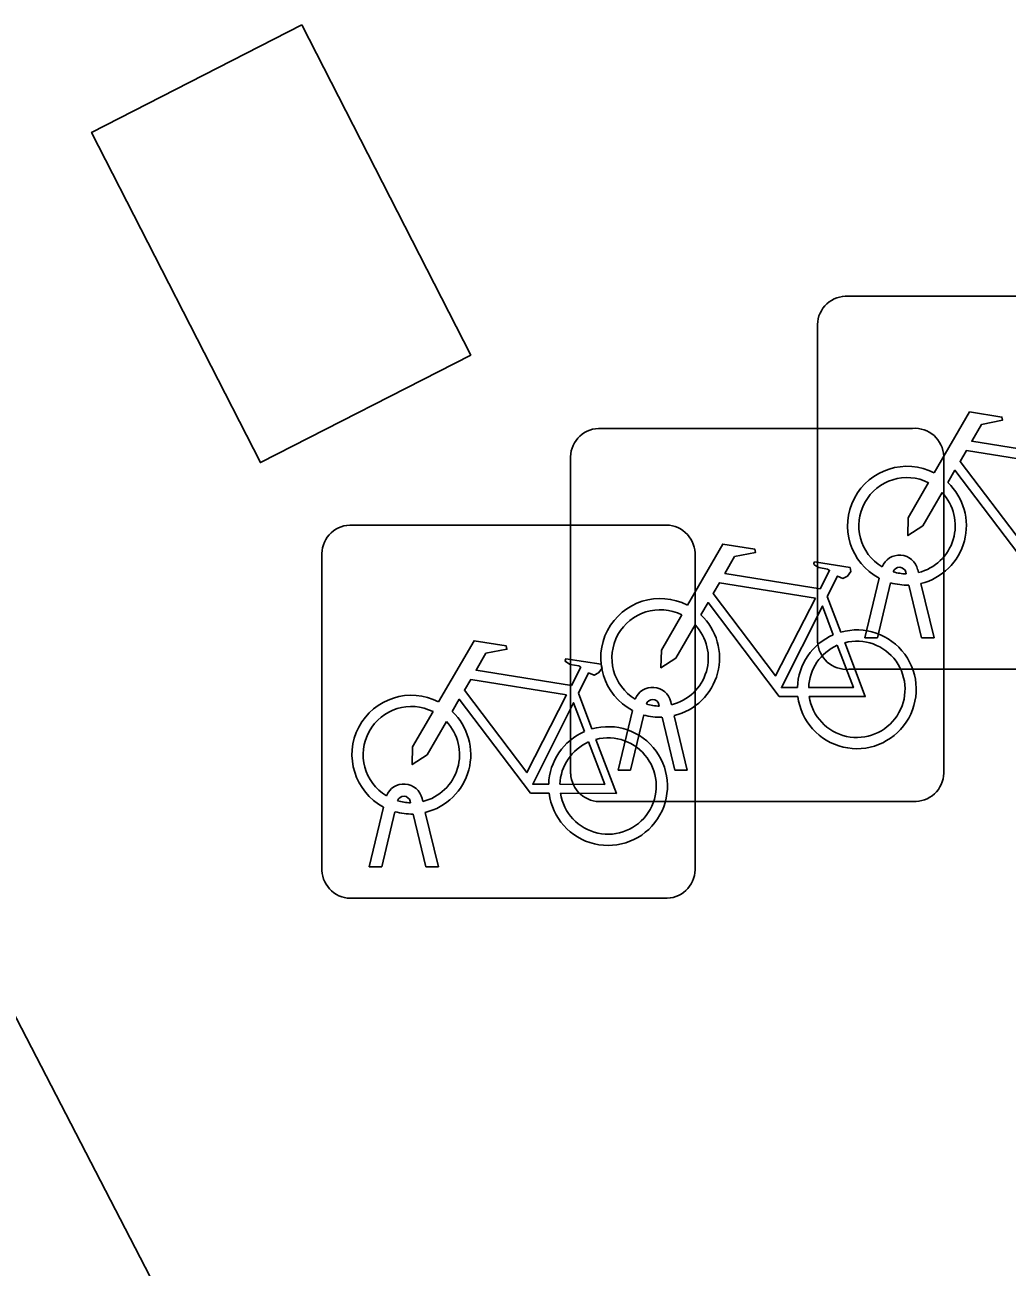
# Model space of a CAD drawing. Extents: x 158835 to 160077, y 386387 to 387778.
# Drawn here: x 159674.473 to 159677.103, y 387561.351 to 387564.677 of the extents above; entities that cross this region are included whole.
import ezdxf

# ---------------------------------------------------------------- set-up
doc = ezdxf.new("R2010")
doc.units = 0
for name, color, linetype in [('IMGEO_Fietsenrek', 7, 'Continuous'), ('IMGEO_Pand', 7, 'Continuous'), ('IMGEO_Voetpad_open', 7, 'Continuous')]:
    doc.layers.add(name, color=color, linetype=linetype)

msp = doc.modelspace()

# ---------------------------------------------------------------- linework, layer by layer
at = {"layer": 'IMGEO_Fietsenrek'}
for p, q in [((159676.6699, 387563.9505), (159677.5108, 387563.9505)), ((159677.5108, 387563.9505), (159676.6699, 387563.9505)), ((159676.5955, 387563.0259), (159676.5955, 387563.8668)), ((159676.5955, 387563.8668), (159676.5955, 387563.0259)), ((159676.0089, 387563.5965), (159676.8498, 387563.5965)), ((159676.8498, 387563.5965), (159676.0089, 387563.5965)), ((159676.9335, 387563.5221), (159676.9335, 387562.6812)), ((159676.9335, 387562.6812), (159676.9335, 387563.5221)), ((159675.9345, 387562.6719), (159675.9345, 387563.5128)), ((159675.9345, 387563.5128), (159675.9345, 387562.6719)), ((159675.3429, 387563.3375), (159676.1838, 387563.3375)), ((159676.1838, 387563.3375), (159675.3429, 387563.3375)), ((159676.2675, 387563.2631), (159676.2675, 387562.4222)), ((159676.2675, 387562.4222), (159676.2675, 387563.2631)), ((159675.2685, 387562.4129), (159675.2685, 387563.2538)), ((159675.2685, 387563.2538), (159675.2685, 387562.4129)), ((159676.7225, 387563.0353), (159676.7608, 387563.1953)), ((159676.8329, 387563.2069), (159676.8319, 387563.2112)), ((159676.8636, 387563.2184), (159676.8654, 387563.2105)), ((159676.7912, 387563.1831), (159676.7559, 387563.0353)), ((159676.874, 387563.0353), (159676.8401, 387563.177)), ((159676.8724, 387563.1813), (159676.9074, 387563.0353)), ((159676.6212, 387563.1462), (159676.6575, 387563.051)), ((159676.7559, 387563.0353), (159676.7225, 387563.0353)), ((159676.9074, 387563.0353), (159676.874, 387563.0353)), ((159677.5201, 387562.9515), (159676.6792, 387562.9515)), ((159676.6792, 387562.9515), (159677.5201, 387562.9515)), ((159675.9552, 387562.8872), (159675.9915, 387562.792)), ((159676.1719, 387562.8529), (159676.1709, 387562.8572)), ((159676.2026, 387562.8644), (159676.2044, 387562.8565)), ((159676.0615, 387562.6813), (159676.0998, 387562.8413)), ((159676.1302, 387562.8291), (159676.0949, 387562.6813)), ((159676.213, 387562.6813), (159676.1791, 387562.823)), ((159676.2114, 387562.8273), (159676.2464, 387562.6813)), ((159676.0949, 387562.6813), (159676.0615, 387562.6813)), ((159676.2464, 387562.6813), (159676.213, 387562.6813)), ((159675.5059, 387562.5939), (159675.5049, 387562.5982)), ((159675.5366, 387562.6054), (159675.5384, 387562.5975)), ((159676.8591, 387562.5975), (159676.0182, 387562.5975)), ((159676.0182, 387562.5975), (159676.8591, 387562.5975)), ((159675.3955, 387562.4223), (159675.4338, 387562.5823)), ((159675.4642, 387562.5701), (159675.4289, 387562.4223)), ((159675.547, 387562.4223), (159675.5131, 387562.564)), ((159675.5454, 387562.5683), (159675.5804, 387562.4223)), ((159675.4289, 387562.4223), (159675.3955, 387562.4223)), ((159675.5804, 387562.4223), (159675.547, 387562.4223)), ((159676.1931, 387562.3385), (159675.3522, 387562.3385)), ((159675.3522, 387562.3385), (159676.1931, 387562.3385))]:
    msp.add_line(p, q, dxfattribs=at)
for points in [[(159676.9081, 387563.4772), (159677.0028, 387563.6407), (159677.089, 387563.6269), (159677.0907, 387563.6182), (159677.0346, 387563.6073), (159677.0084, 387563.562), (159677.2636, 387563.5212)], [(159677.2507, 387563.496), (159676.9939, 387563.537), (159676.9772, 387563.5082), (159677.1442, 387563.2879), (159677.2507, 387563.496)], [(159677.2038, 387563.2325), (159677.1541, 387563.2326), (159676.9634, 387563.4843), (159676.9444, 387563.4515)], [(159676.9288, 387563.4247), (159676.8772, 387563.3355), (159676.8373, 387563.3095), (159676.8385, 387563.357), (159676.893, 387563.4512)], [(159676.2471, 387563.1232), (159676.3418, 387563.2867), (159676.428, 387563.2729), (159676.4297, 387563.2642), (159676.3736, 387563.2533), (159676.3474, 387563.208), (159676.6026, 387563.1672)], [(159676.6026, 387563.1672), (159676.6276, 387563.216), (159676.6225, 387563.22), (159676.5993, 387563.2237), (159676.5866, 387563.2312), (159676.5856, 387563.2343), (159676.5878, 387563.2389), (159676.6826, 387563.2238), (159676.6849, 387563.2135), (159676.6755, 387563.2011), (159676.6631, 387563.1947), (159676.6486, 387563.2009), (159676.6212, 387563.1462)], [(159676.5897, 387563.142), (159676.3329, 387563.183), (159676.3162, 387563.1542), (159676.4832, 387562.9339), (159676.5897, 387563.142)], [(159676.5428, 387562.8785), (159676.4931, 387562.8786), (159676.3024, 387563.1303), (159676.2834, 387563.0975)], [(159676.2678, 387563.0707), (159676.2162, 387562.9815), (159676.1763, 387562.9555), (159676.1775, 387563.003), (159676.232, 387563.0972)], [(159676.6377, 387563.044), (159676.6084, 387563.1208), (159676.499, 387562.9027), (159676.5417, 387562.9026)], [(159675.5811, 387562.8642), (159675.6758, 387563.0277), (159675.762, 387563.0139), (159675.7637, 387563.0052), (159675.7076, 387562.9943), (159675.6814, 387562.949), (159675.9366, 387562.9082)], [(159676.6682, 387563.0228), (159676.7232, 387562.8782), (159676.5731, 387562.8785)], [(159676.5717, 387562.9025), (159676.6916, 387562.9023), (159676.6484, 387563.0159)], [(159675.9366, 387562.9082), (159675.9616, 387562.957), (159675.9565, 387562.961), (159675.9333, 387562.9647), (159675.9206, 387562.9722), (159675.9196, 387562.9753), (159675.9218, 387562.9799), (159676.0166, 387562.9648), (159676.0189, 387562.9545), (159676.0095, 387562.9421), (159675.9971, 387562.9357), (159675.9826, 387562.9419), (159675.9552, 387562.8872)], [(159675.9237, 387562.883), (159675.6669, 387562.924), (159675.6502, 387562.8952), (159675.8172, 387562.6749), (159675.9237, 387562.883)], [(159675.8768, 387562.6195), (159675.8271, 387562.6196), (159675.6364, 387562.8713), (159675.6174, 387562.8385)], [(159675.9717, 387562.785), (159675.9424, 387562.8618), (159675.833, 387562.6437), (159675.8757, 387562.6436)], [(159675.6018, 387562.8117), (159675.5502, 387562.7225), (159675.5103, 387562.6965), (159675.5115, 387562.744), (159675.566, 387562.8382)], [(159675.9057, 387562.6435), (159676.0256, 387562.6433), (159675.9824, 387562.7569)], [(159676.0022, 387562.7638), (159676.0572, 387562.6192), (159675.9071, 387562.6195)]]:
    msp.add_lwpolyline(points, dxfattribs=at)
for centre, radius, start, end in [((159676.6732, 387563.8726), 0.0779, 92.4484, 184.2845), ((159676.6732, 387563.8726), 0.0779, 92.4484, 184.2845), ((159676.0122, 387563.5186), 0.0779, 92.4484, 184.2845), ((159676.0122, 387563.5186), 0.0779, 92.4484, 184.2845), ((159676.8556, 387563.5188), 0.0779, 2.4484, 94.2845), ((159676.8556, 387563.5188), 0.0779, 2.4484, 94.2845), ((159676.8351, 387563.3359), 0.159, 62.6766, 242.1369), ((159676.8351, 387563.3359), 0.129, 63.3192, 238.903), ((159676.8351, 387563.3359), 0.129, 283.6043, 43.4302), ((159676.8351, 387563.3359), 0.159, 283.5766, 46.6042), ((159675.3462, 387563.2596), 0.0779, 92.4484, 184.2845), ((159675.3462, 387563.2596), 0.0779, 92.4484, 184.2845), ((159676.1896, 387563.2598), 0.0779, 2.4484, 94.2845), ((159676.1896, 387563.2598), 0.0779, 2.4484, 94.2845), ((159676.8149, 387563.2073), 0.0499, 12.8025, 158.6934), ((159676.8149, 387563.2073), 0.0174, 12.8025, 163.4502), ((159676.8351, 387563.3359), 0.129, 253.415, 269.0204), ((159676.8351, 387563.3359), 0.159, 253.9967, 271.7867), ((159676.1741, 387562.9819), 0.159, 62.6766, 242.1369), ((159676.1741, 387562.9819), 0.129, 63.3192, 238.903), ((159676.1741, 387562.9819), 0.159, 283.5766, 46.6042), ((159676.1741, 387562.9819), 0.129, 283.6043, 43.4302), ((159676.7007, 387562.8979), 0.159, 187.0065, 105.7708), ((159676.7007, 387562.8979), 0.159, 113.3408, 178.3217), ((159676.7007, 387562.8979), 0.129, 188.6715, 104.5883), ((159676.6734, 387563.0292), 0.0779, 182.4484, 274.2845), ((159676.6734, 387563.0292), 0.0779, 182.4484, 274.2845), ((159676.7007, 387562.8979), 0.129, 113.923, 177.9556), ((159676.1539, 387562.8533), 0.0499, 12.8025, 158.6934), ((159675.5081, 387562.7229), 0.159, 62.6766, 242.1369), ((159676.1539, 387562.8533), 0.0174, 12.8025, 163.4502), ((159676.1741, 387562.9819), 0.129, 253.415, 269.0204), ((159675.5081, 387562.7229), 0.129, 63.3192, 238.903), ((159675.5081, 387562.7229), 0.159, 283.5766, 46.6042), ((159676.1741, 387562.9819), 0.159, 253.9967, 271.7867), ((159675.5081, 387562.7229), 0.129, 283.6043, 43.4302), ((159676.0347, 387562.6389), 0.159, 187.0065, 105.7708), ((159676.0347, 387562.6389), 0.159, 113.3408, 178.3217), ((159676.0347, 387562.6389), 0.129, 113.923, 177.9556), ((159676.0347, 387562.6389), 0.129, 188.6715, 104.5883), ((159676.0124, 387562.6752), 0.0779, 182.4484, 274.2845), ((159676.0124, 387562.6752), 0.0779, 182.4484, 274.2845), ((159676.8558, 387562.6754), 0.0779, 272.4484, 4.2845), ((159676.8558, 387562.6754), 0.0779, 272.4484, 4.2845), ((159675.4879, 387562.5943), 0.0499, 12.8025, 158.6934), ((159675.4879, 387562.5943), 0.0174, 12.8025, 163.4502), ((159675.5081, 387562.7229), 0.129, 253.415, 269.0204), ((159675.5081, 387562.7229), 0.159, 253.9967, 271.7867), ((159675.3464, 387562.4162), 0.0779, 182.4484, 274.2845), ((159675.3464, 387562.4162), 0.0779, 182.4484, 274.2845), ((159676.1898, 387562.4164), 0.0779, 272.4484, 4.2845), ((159676.1898, 387562.4164), 0.0779, 272.4484, 4.2845)]:
    msp.add_arc(centre, radius, start, end, dxfattribs=at)
at = {"layer": 'IMGEO_Pand'}
msp.add_lwpolyline([(159693.471, 387521.062), (159683.927, 387539.515), (159680.574, 387537.784), (159680.031, 387538.808), (159679.041, 387540.673), (159677.628, 387543.335), (159682.751, 387546.006), (159673.545, 387563.763), (159668.179, 387560.989), (159668.49, 387560.517), (159666.821, 387559.691), (159658.599, 387555.436), (159656.953, 387554.58), (159655.881, 387556.649), (159636.315, 387546.511), (159641.666, 387536.191), (159638.307, 387534.443)], dxfattribs=at)
at = {"layer": 'IMGEO_Voetpad_open'}
for points in [[(159675.215, 387564.677), (159674.652, 387564.389), (159675.104, 387563.505), (159675.667, 387563.793)], [(159675.215, 387564.677), (159675.667, 387563.793), (159675.104, 387563.505), (159674.652, 387564.389)]]:
    msp.add_lwpolyline(points, close=True, dxfattribs=at)
msp.add_lwpolyline([(159655.881, 387556.649), (159656.953, 387554.58), (159658.599, 387555.436), (159657.412, 387557.764), (159665.59, 387561.989), (159666.821, 387559.691), (159668.49, 387560.517), (159668.179, 387560.989), (159673.545, 387563.763), (159682.751, 387546.006), (159677.628, 387543.335), (159679.041, 387540.673), (159691.809, 387547.332), (159692.763, 387545.479), (159680.031, 387538.808), (159680.574, 387537.784), (159683.927, 387539.515), (159693.471, 387521.062)], dxfattribs=at)

doc.saveas('drawing.dxf')
